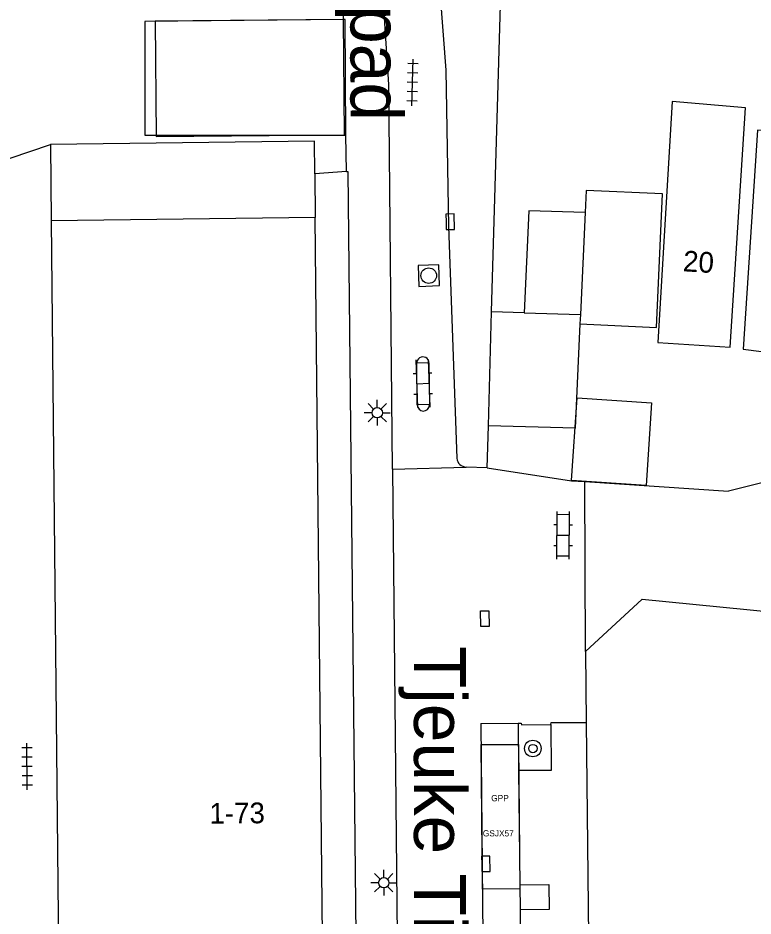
# Model space of a CAD drawing. Extents: x 132998 to 136004, y 396998 to 398512.
# Drawn here: x 133213.59 to 133249.02, y 397702.1 to 397745.38 of the extents above; entities that cross this region are included whole.
import ezdxf

# ---------------------------------------------------------------- set-up
doc = ezdxf.new("R2010")
doc.units = 0
for name, color, linetype in [('bp-anno-kenteken', 7, 'Continuous'), ('bp-grn-parkeervak', 7, 'Continuous'), ('gg-afsc-erfafscheiding', 7, 'Continuous'), ('gg-afsc-hekwerk', 7, 'Continuous'), ('gg-afsc-muur', 7, 'Continuous'), ('gg-anno-huisnummerreeks BGT', 7, 'Continuous'), ('gg-anno-openbare ruimte label', 7, 'Continuous'), ('gg-bbg-bijgebouw', 7, 'Continuous'), ('gg-bbg-gedigitaliseerde bebouwing', 7, 'Continuous'), ('gg-bbg-gedigitaliseerde bijgebouw', 7, 'Continuous'), ('gg-bbg-hoofdgebouw', 7, 'Continuous'), ('gg-bbg-luifel en loopbrug', 7, 'Continuous'), ('gg-bbg-onder overbouw', 7, 'Continuous'), ('gg-bbg-pand overbouw', 7, 'Continuous'), ('gg-bbg-tussenscheiding', 7, 'Continuous'), ('gg-knt-verharding', 7, 'Continuous'), ('gg-knt-verharding nz', 7, 'Continuous'), ('gt-bbg-plantopografie pand', 7, 'Continuous'), ('gt-symb-boom', 7, 'Continuous'), ('gt-symb-klinker verharding', 7, 'Continuous'), ('gt-symb-kolk', 7, 'Continuous'), ('gt-symb-kolk center center', 7, 'Continuous'), ('gt-symb-lichtmast', 7, 'Continuous'), ('gt-symb-rioolschacht', 7, 'Continuous'), ('gt-symb-tegel verharding', 7, 'Continuous'), ('kenmerkpunt gehandicapten parkeerplaats', 7, 'Continuous')]:
    doc.layers.add(name, color=color, linetype=linetype)

# ---------------------------------------------------------------- blocks, each defined once
blk = doc.blocks.new('gt0-TEG1')
at = {"layer": 'gt-symb-tegel verharding'}
for p, q in [((-1.125, 0), (1.125, 0)), ((-0.9, -0.25), (-0.9, 0.25)), ((-0.45, -0.25), (-0.45, 0.25)), ((0, -0.25), (0, 0.25)), ((0.45, -0.25), (0.45, 0.25)), ((0.9, -0.25), (0.9, 0.25))]:
    blk.add_line(p, q, dxfattribs=at)
blk = doc.blocks.new('gt0-LMAST')
at = {"layer": 'gt-symb-lichtmast'}
for p, q in [((-0.182, 0.173), (-0.447, 0.438)), ((-0.005, 0.246), (-0.005, 0.621)), ((0.172, 0.173), (0.437, 0.438)), ((-0.255, -0.004), (-0.63, -0.004)), ((-0.182, -0.181), (-0.447, -0.446)), ((-0.005, -0.254), (-0.005, -0.629)), ((0.437, -0.446), (0.172, -0.181)), ((0.245, -0.004), (0.62, -0.004))]:
    blk.add_line(p, q, dxfattribs=at)
blk.add_circle((-0.005, -0.004), 0.25, dxfattribs=at)
blk = doc.blocks.new('gt0-RS')
at = {"layer": 'gt-symb-rioolschacht'}
blk.add_lwpolyline([(-0.5, -0.5), (0.5, -0.5), (0.5, 0.5), (-0.5, 0.5)], close=True, dxfattribs=at)
blk.add_circle((0, 0), 0.375, dxfattribs=at)
blk = doc.blocks.new('gt0-KOLK')
at = {"layer": 'gt-symb-kolk'}
blk.add_lwpolyline([(0, 0), (0.375, 0), (0.375, 0.4), (-0.375, 0.4), (-0.375, 0), (0, 0)], dxfattribs=at)
blk = doc.blocks.new('gt0-KL1')
at = {"layer": 'gt-symb-klinker verharding'}
for p, q in [((-0.5, 0.3), (-0.5, 0.45)), ((0.5, 0.3), (0.5, 0.45)), ((-1.15, 0.3), (1.15, 0.3)), ((-1, -0.3), (-1, 0.3)), ((0, -0.3), (0, 0.3)), ((1, -0.3), (1, 0.3)), ((-1.15, -0.3), (1.15, -0.3)), ((-0.5, -0.45), (-0.5, -0.3)), ((0.5, -0.45), (0.5, -0.3))]:
    blk.add_line(p, q, dxfattribs=at)
blk = doc.blocks.new('gt0-KOLKCC')
at = {"layer": 'gt-symb-kolk center center'}
blk.add_lwpolyline([(-0.375, 0.2), (0.375, 0.2), (0.375, -0.2), (-0.375, -0.2)], close=True, dxfattribs=at)
blk = doc.blocks.new('gt0-BOOM')
at = {"layer": 'gt-symb-boom'}
for radius in [0.4, 0.2]:
    blk.add_circle((0, 0), radius, dxfattribs=at)

msp = doc.modelspace()

# ---------------------------------------------------------------- linework, layer by layer
at = {"layer": 'bp-grn-parkeervak'}
msp.add_lwpolyline([(133237.71, 397710.375), (133237.781, 397703.415), (133235.98, 397703.397), (133235.912, 397710.375), (133237.71, 397710.375)], dxfattribs=at)
at = {"layer": 'gg-afsc-erfafscheiding'}
for p, q in [((133229.281, 397745.314), (133228.584, 397771.659)), ((133236.203, 397723.696), (133236.262, 397725.734)), ((133236.203, 397723.696), (133240.27, 397723.083))]:
    msp.add_line(p, q, dxfattribs=at)
for points in [[(133236.422, 397731.215), (133237.318, 397761.897), (133232.421, 397760.493), (133232.062, 397761.686)], [(133212.076, 397735.54), (133211.303, 397737.983), (133215.148, 397739.289)]]:
    msp.add_lwpolyline(points, dxfattribs=at)
at = {"layer": 'gg-afsc-hekwerk'}
for p, q in [((133251.837, 397723.576), (133247.844, 397722.58)), ((133240.27, 397723.083), (133240.907, 397723.041)), ((133240.907, 397723.041), (133247.844, 397722.58))]:
    msp.add_line(p, q, dxfattribs=at)
at = {"layer": 'gg-afsc-muur'}
for p, q in [((133229.423, 397737.984), (133227.897, 397737.867)), ((133240.94, 397714.846), (133243.68, 397717.382)), ((133243.68, 397717.382), (133251.137, 397716.631)), ((133240.94, 397714.846), (133240.978, 397711.431)), ((133240.978, 397711.431), (133241.463, 397667.294))]:
    msp.add_line(p, q, dxfattribs=at)
msp.add_lwpolyline([(133229.423, 397737.984), (133229.493, 397737.989), (133230.105, 397679.694)], dxfattribs=at)
at = {"layer": 'gg-bbg-bijgebouw'}
for p, q in [((133229.281, 397745.314), (133219.697, 397745.22)), ((133229.354, 397745.315), (133229.281, 397745.314)), ((133229.392, 397739.735), (133229.354, 397745.315))]:
    msp.add_line(p, q, dxfattribs=at)
msp.add_lwpolyline([(133219.697, 397745.22), (133219.697, 397739.735), (133229.392, 397739.735)], dxfattribs=at)
at = {"layer": 'gg-bbg-gedigitaliseerde bebouwing'}
msp.add_lwpolyline([(133247.926, 397729.525), (133248.657, 397741.054), (133245.127, 397741.351), (133244.427, 397729.746), (133247.926, 397729.525)], dxfattribs=at)
at = {"layer": 'gg-bbg-gedigitaliseerde bijgebouw'}
for p, q in [((133237.994, 397731.169), (133240.697, 397731.09)), ((133240.697, 397731.09), (133240.676, 397730.644))]:
    msp.add_line(p, q, dxfattribs=at)
for points in [[(133248.539, 397729.429), (133252.462, 397728.93), (133253.823, 397739.645), (133249.234, 397739.98), (133248.539, 397729.429)], [(133240.676, 397730.644), (133244.364, 397730.473), (133244.663, 397736.904), (133240.974, 397737.075), (133240.925, 397736.012)], [(133240.925, 397736.012), (133238.222, 397736.091), (133237.994, 397731.169)]]:
    msp.add_lwpolyline(points, dxfattribs=at)
at = {"layer": 'gg-bbg-hoofdgebouw'}
msp.add_line((133228.489, 397679.734), (133227.922, 397735.761), dxfattribs=at)
msp.add_lwpolyline([(133215.192, 397735.61), (133215.756, 397679.717), (133226.185, 397679.731)], dxfattribs=at)
at = {"layer": 'gg-bbg-luifel en loopbrug'}
for p, q in [((133236.262, 397725.734), (133236.422, 397731.215)), ((133237.994, 397731.169), (133236.422, 397731.215)), ((133240.676, 397730.644), (133240.443, 397725.612)), ((133240.443, 397725.612), (133236.262, 397725.734))]:
    msp.add_line(p, q, dxfattribs=at)
at = {"layer": 'gg-bbg-onder overbouw'}
msp.add_line((133227.922, 397735.761), (133215.192, 397735.61), dxfattribs=at)
at = {"layer": 'gg-bbg-pand overbouw'}
for p, q in [((133215.148, 397739.289), (133215.192, 397735.61)), ((133227.897, 397737.867), (133227.922, 397735.761))]:
    msp.add_line(p, q, dxfattribs=at)
msp.add_lwpolyline([(133227.897, 397737.867), (133227.878, 397739.441), (133215.148, 397739.289)], dxfattribs=at)
at = {"layer": 'gg-bbg-tussenscheiding'}
msp.add_line((133240.925, 397736.012), (133240.697, 397731.09), dxfattribs=at)
at = {"layer": 'gg-knt-verharding'}
for p, q in [((133229.423, 397737.984), (133229.392, 397739.735)), ((133232.837, 397726.737), (133232.815, 397728.741)), ((133233.398, 397728.758), (133233.426, 397726.721)), ((133231.645, 397723.638), (133235.195, 397723.743)), ((133231.645, 397723.638), (133232.044, 397682.115)), ((133236.203, 397723.696), (133235.195, 397723.743)), ((133240.94, 397714.846), (133240.907, 397723.041)), ((133235.902, 397711.381), (133237.699, 397711.391)), ((133237.699, 397711.391), (133237.723, 397709.109)), ((133237.723, 397709.109), (133237.779, 397703.613)), ((133237.779, 397703.613), (133237.791, 397702.403)), ((133237.791, 397702.403), (133237.849, 397696.684))]:
    msp.add_line(p, q, dxfattribs=at)
for points in [[(133232.062, 397761.686), (133232.112, 397759.237), (133232.451, 397755.377), (133233.947, 397746.463), (133234.208, 397742.87), (133234.341, 397735.341), (133234.743, 397724.167)], [(133231.645, 397723.638), (133231.467, 397742.181), (133231.212, 397746.134), (133230.972, 397748.169)], [(133237.699, 397711.391), (133237.848, 397711.404), (133237.867, 397711.311), (133239.276, 397711.335)], [(133239.276, 397711.335), (133239.297, 397709.112), (133237.723, 397709.109)], [(133239.276, 397711.335), (133239.283, 397711.436), (133240.978, 397711.431)], [(133237.779, 397703.613), (133239.175, 397703.627), (133239.195, 397702.417), (133237.791, 397702.403)]]:
    msp.add_lwpolyline(points, dxfattribs=at)
for centre, radius, start, end in [((133233.106, 397728.757), 0.292, 0.1205, 183.22), ((133233.132, 397726.737), 0.295, 179.9234, 356.9645), ((133235.199, 397724.2), 0.457, 184.1817, 269.4798)]:
    msp.add_arc(centre, radius, start, end, dxfattribs=at)
at = {"layer": 'gg-knt-verharding nz'}
msp.add_line((133235.902, 397711.381), (133236.188, 397682.158), dxfattribs=at)
at = {"layer": 'gt-bbg-plantopografie pand'}
for points in [[(133229.281, 397745.314), (133220.201, 397745.225), (133220.256, 397739.665), (133229.336, 397739.754), (133229.281, 397745.314)], [(133243.87, 397722.847), (133240.278, 397723.086), (133240.543, 397727.077), (133244.135, 397726.838), (133243.87, 397722.847)]]:
    msp.add_lwpolyline(points, dxfattribs=at)

# ---------------------------------------------------------------- block references
at = {"layer": 'gt-symb-boom'}
msp.add_blockref('gt0-BOOM', (133238.408, 397710.176), dxfattribs=at)
at = {"layer": 'gt-symb-klinker verharding'}
for p, rotation in [((133233.107, 397727.768), -87.93618026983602), ((133239.868, 397720.447), 89.71352349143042)]:
    msp.add_blockref('gt0-KL1', p, dxfattribs=dict(at, rotation=rotation))
at = {"layer": 'gt-symb-kolk'}
for p, rotation in [((133234.223, 397735.558), -89.31248364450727), ((133235.943, 397704.617), -89.54164354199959)]:
    msp.add_blockref('gt0-KOLK', p, dxfattribs=dict(at, rotation=rotation))
at = {"layer": 'gt-symb-kolk center center', "rotation": -89.69334946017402}
msp.add_blockref('gt0-KOLKCC', (133236.093, 397716.431), dxfattribs=at)
at = {"layer": 'gt-symb-lichtmast'}
for p in [(133230.911, 397726.365), (133231.228, 397703.714)]:
    msp.add_blockref('gt0-LMAST', p, dxfattribs=at)
at = {"layer": 'gt-symb-rioolschacht', "rotation": -87.99346106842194}
msp.add_blockref('gt0-RS', (133233.39, 397732.966), dxfattribs=at)
at = {"layer": 'gt-symb-tegel verharding'}
for p, rotation in [((133232.605, 397742.276), 88.33888795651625), ((133214.03, 397709.311), 90.45835645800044)]:
    msp.add_blockref('gt0-TEG1', p, dxfattribs=dict(at, rotation=rotation))

# ---------------------------------------------------------------- texts
at = {"layer": 'bp-anno-kenteken'}
msp.add_text('GSJX57', height=0.3, dxfattribs=at).set_placement((133235.996, 397705.94))
at = {"layer": 'gg-anno-huisnummerreeks BGT'}
for s, rotation, p in [('20', 356.4, (133245.622, 397733.178)), ('1-73', 0.6, (133222.819, 397706.549))]:
    msp.add_text(s, height=1, rotation=rotation, dxfattribs=at).set_placement(p)
at = {"layer": 'gg-anno-openbare ruimte label'}
for s, p in [('Tjeuke Timmermanspad', (133229.618, 397776.464)), ('Tjeuke Timmermansstraat', (133232.68, 397715.117))]:
    msp.add_text(s, height=2.5, rotation=270, dxfattribs=at).set_placement(p)
at = {"layer": 'kenmerkpunt gehandicapten parkeerplaats'}
msp.add_text('GPP', height=0.3, dxfattribs=at).set_placement((133236.4, 397707.635))

doc.saveas('drawing.dxf')
